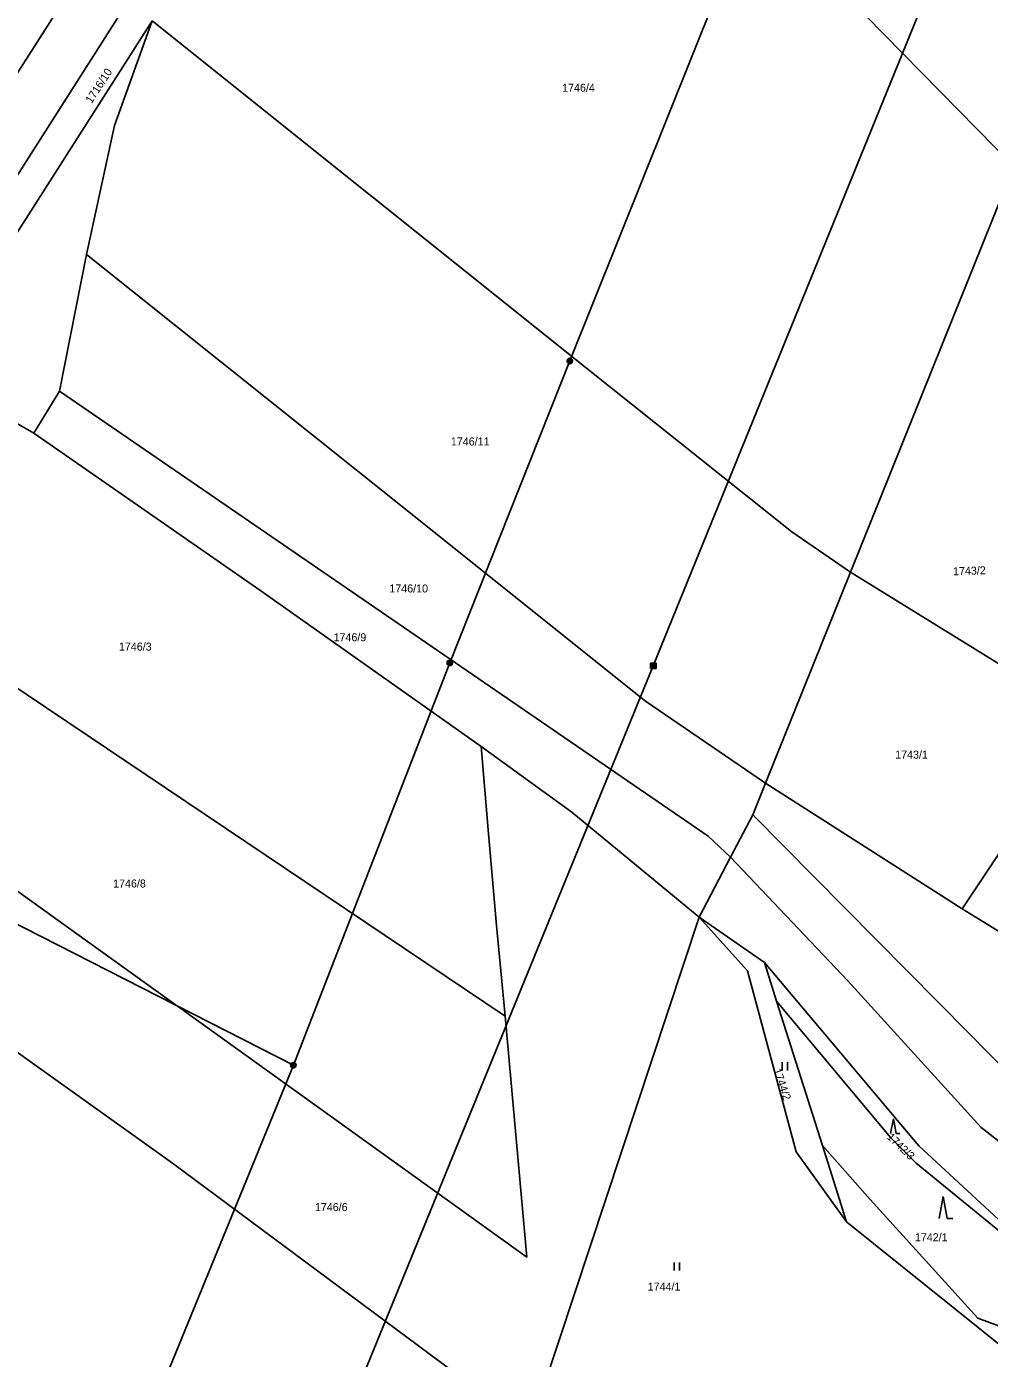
# Model space of a CAD drawing. Extents: x -587171 to -555306, y -1167727 to -1074732.
# Drawn here: x -559510.6 to -559335, y -1076965.7 to -1076722.9 of the extents above; entities that cross this region are included whole.
import ezdxf

# ---------------------------------------------------------------- set-up
doc = ezdxf.new("R2010")
doc.units = 0
for name, color, linetype in [('Hranice parcel', 7, 'Continuous'), ('Parcelní čísla', 7, 'Continuous'), ('Poz předměty', 7, 'Continuous'), ('Značky kultur', 7, 'Continuous')]:
    doc.layers.add(name, color=color, linetype=linetype)

msp = doc.modelspace()

# ---------------------------------------------------------------- linework, layer by layer
at = {"layer": 'Hranice parcel'}
for p, q in [((-559330.53, -1076748.38), (-559360.33, -1076822.34)), ((-559504.65, -1076789.35), (-559499.71, -1076764.44)), ((-559509.28, -1076797.03), (-559504.65, -1076789.35)), ((-559360.33, -1076822.34), (-559375.82, -1076860.8)), ((-559375.82, -1076860.8), (-559378.16, -1076866.6)), ((-559375.82, -1076860.8), (-559339.93, -1076883.74)), ((-559378.16, -1076866.6), (-559382.19, -1076874.29)), ((-559382.19, -1076874.29), (-559387.93, -1076885.27)), ((-559387.93, -1076885.27), (-559418.8, -1076978.52)), ((-559387.93, -1076885.27), (-559376.02, -1076893.53)), ((-559376.02, -1076893.53), (-559373.79, -1076900.55)), ((-559373.79, -1076900.55), (-559365.43, -1076926.88)), ((-559365.43, -1076926.88), (-559361.02, -1076940.78)), ((-559361.02, -1076940.78), (-559331.21, -1076964.78))]:
    msp.add_line(p, q, dxfattribs=at)
for points in [[(-559607.03, -1076893.47), (-559583.72, -1076857.02), (-559527.43, -1076773.61), (-559475.25, -1076691.8), (-559419.98, -1076606.03), (-559362.73, -1076514.33), (-559323.56, -1076454.1), (-559268.76, -1076370.09)], [(-559330.53, -1076748.38), (-559357.51, -1076720.91), (-559402.22, -1076686.27), (-559444.21, -1076653.89)], [(-559549.93, -1076817.95), (-559521.91, -1076775.28), (-559487.72, -1076721.84)], [(-559499.71, -1076764.44), (-559494.58, -1076740.89), (-559487.72, -1076721.84)], [(-559487.72, -1076721.84), (-559408.5, -1076785.17), (-559371, -1076815.01), (-559360.33, -1076822.34)], [(-559375.82, -1076860.8), (-559397.69, -1076845.85), (-559442.38, -1076810.19), (-559499.71, -1076764.44)], [(-559509.28, -1076797.03), (-559524.89, -1076788.1), (-559528.84, -1076799.05), (-559532.25, -1076807.3), (-559538.96, -1076805.57), (-559543.7, -1076819.29)], [(-559382.19, -1076874.29), (-559386.3, -1076870.51), (-559504.65, -1076789.35)], [(-559427.69, -1076854.13), (-559467.88, -1076825.76), (-559509.28, -1076797.03)], [(-559339.93, -1076883.74), (-559316.9, -1076849.16), (-559360.33, -1076822.34)], [(-559554.64, -1076850.15), (-559541.33, -1076829.43), (-559539.74, -1076825.13), (-559423.29, -1076903.31)], [(-559423.29, -1076903.31), (-559419.38, -1076947.24), (-559554.64, -1076850.15)], [(-559387.93, -1076885.27), (-559411.17, -1076866.12), (-559427.69, -1076854.13)], [(-559423.29, -1076903.31), (-559424.87, -1076886.8), (-559426.45, -1076869.36), (-559427.69, -1076854.13)], [(-559233.5, -1076954.74), (-559274.02, -1076948.07), (-559302.12, -1076943.61), (-559338.75, -1076906.4), (-559378.16, -1076866.6)], [(-559418.8, -1076978.52), (-559483.98, -1076930.09), (-559567.34, -1076870.7)], [(-559382.19, -1076874.29), (-559360.83, -1076896.85), (-559336.5, -1076923.6), (-559308.19, -1076945.63), (-559287.04, -1076956.23), (-559273.9, -1076955.11), (-559257.29, -1076955.08), (-559234.05, -1076958.74), (-559233.5, -1076954.74)], [(-559339.93, -1076883.74), (-559324.92, -1076892.99), (-559299.01, -1076914.96), (-559277.21, -1076927.29), (-559259.52, -1076935.87)], [(-559361.02, -1076940.78), (-559370.21, -1076928.07), (-559379.14, -1076895.04), (-559387.93, -1076885.27)], [(-559376.02, -1076893.53), (-559347.88, -1076926.93), (-559314.83, -1076957.46)], [(-559314.83, -1076957.46), (-559348.34, -1076930.11), (-559352.95, -1076925.49), (-559373.79, -1076900.55)], [(-559365.43, -1076926.88), (-559356.75, -1076936.75), (-559337.06, -1076958.37), (-559315.24, -1076966.43), (-559294.45, -1076967.57)]]:
    msp.add_lwpolyline(points, dxfattribs=at)
at = {"layer": 'Poz předměty'}
for p, q in [((-559537.47, -1076770.43), (-559333.23, -1076452.78)), ((-559281.47, -1076557.39), (-559396.3, -1076839.43)), ((-559411.53, -1076783.84), (-559377.92, -1076700.02)), ((-559433.42, -1076838.89), (-559411.53, -1076783.84)), ((-559461.96, -1076912.25), (-559433.42, -1076838.89)), ((-559396.8, -1076838.93), (-559395.8, -1076838.93)), ((-559396.8, -1076839.93), (-559396.8, -1076838.93)), ((-559396.6, -1076839.93), (-559396.6, -1076838.93)), ((-559396.4, -1076839.93), (-559396.4, -1076838.93)), ((-559396.2, -1076839.93), (-559396.2, -1076838.93)), ((-559396, -1076839.93), (-559396, -1076838.93)), ((-559395.8, -1076839.93), (-559395.8, -1076838.93)), ((-559396.3, -1076839.43), (-559506.45, -1077108.63)), ((-559396.8, -1076839.13), (-559395.8, -1076839.13)), ((-559396.8, -1076839.33), (-559395.8, -1076839.33)), ((-559396.8, -1076839.53), (-559395.8, -1076839.53)), ((-559396.8, -1076839.73), (-559395.8, -1076839.73)), ((-559396.8, -1076839.93), (-559395.8, -1076839.93)), ((-559514.15, -1076885.62), (-559461.96, -1076912.25)), ((-559461.96, -1076912.25), (-559496.47, -1076996.63))]:
    msp.add_line(p, q, dxfattribs=at)
for centre, radius in [((-559411.53, -1076783.84), 0.5), ((-559411.53, -1076783.84), 0.4), ((-559411.53, -1076783.84), 0.3), ((-559411.53, -1076783.84), 0.2), ((-559411.53, -1076783.84), 0.1), ((-559433.42, -1076838.89), 0.5), ((-559433.42, -1076838.89), 0.4), ((-559433.42, -1076838.89), 0.3), ((-559433.42, -1076838.89), 0.2), ((-559433.42, -1076838.89), 0.1), ((-559461.96, -1076912.25), 0.5), ((-559461.96, -1076912.25), 0.4), ((-559461.96, -1076912.25), 0.3), ((-559461.96, -1076912.25), 0.2), ((-559461.96, -1076912.25), 0.1)]:
    msp.add_circle(centre, radius, dxfattribs=at)
at = {"layer": 'Značky kultur'}
for p, q in [((-559372.81, -1076913.2), (-559372.81, -1076911.7)), ((-559371.81, -1076913.2), (-559371.81, -1076911.7)), ((-559352.5, -1076922.02), (-559353, -1076924.7)), ((-559352, -1076924.7), (-559352.5, -1076922.02)), ((-559352, -1076924.7), (-559351.33, -1076924.7)), ((-559343.41, -1076936.2), (-559344.16, -1076940.2)), ((-559342.66, -1076940.2), (-559343.41, -1076936.2)), ((-559342.66, -1076940.2), (-559341.66, -1076940.2)), ((-559392.51, -1076949.7), (-559392.51, -1076948.2)), ((-559391.51, -1076949.7), (-559391.51, -1076948.2))]:
    msp.add_line(p, q, dxfattribs=at)

# ---------------------------------------------------------------- texts
at = {"layer": 'Parcelní čísla'}
for s, rotation, p in [('1716/10', 57, (-559498.77, -1076737.01)), ('1743/2', 2, (-559341.59, -1076822.93)), ('1744/2', 289, (-559374.44, -1076913.13)), ('1742/3', 316, (-559353.76, -1076925.5))]:
    msp.add_text(s, height=1.46, rotation=rotation, dxfattribs=at).set_placement(p)
for s, p in [('1746/4', (-559412.93, -1076734.75)), ('1746/11', (-559433.23, -1076799.25)), ('1746/10', (-559444.45, -1076826.05)), ('1746/9', (-559454.63, -1076834.95)), ('1746/3', (-559493.78, -1076836.65)), ('1743/1', (-559352.17, -1076856.35)), ('1746/8', (-559494.84, -1076879.85)), ('1746/6', (-559458.03, -1076938.85)), ('1742/1', (-559348.57, -1076944.35)), ('1744/1', (-559397.32, -1076953.35))]:
    msp.add_text(s, height=1.46, dxfattribs=at).set_placement(p)

doc.saveas('drawing.dxf')
